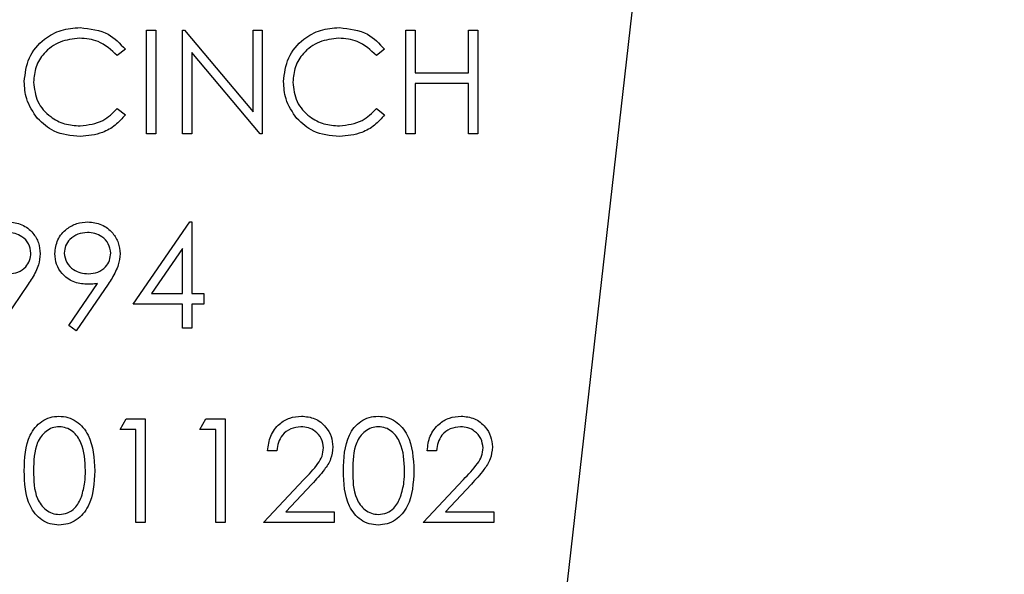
# Model space of a CAD drawing. Header units: inches. Extents: x 1880 to 2363, y -453 to -54.
# Tile 346 of 656: x 2040.527 to 2041.381, y -271.383 to -270.901. Entities that reach past the tile are written whole.
import ezdxf

# ---------------------------------------------------------------- set-up
doc = ezdxf.new("R2010")
doc.units = ezdxf.units.IN
doc.header["$LTSCALE"] = 0.5
doc.header["$MEASUREMENT"] = 0
doc.layers.add('DSS-M-S', color=53, linetype='Continuous')
doc.layers.add('SID-M-S', color=105, linetype='Continuous')

msp = doc.modelspace()

# ---------------------------------------------------------------- linework, layer by layer
at = {"layer": 'DSS-M-S', "linetype": 'Continuous', "lineweight": 25}
for p, q in [((2040.63692, -270.91028), (2040.645, -270.91028)), ((2040.63692, -271.00028), (2040.63692, -270.91028)), ((2040.645, -270.91028), (2040.645, -271.00028)), ((2040.66808, -270.91028), (2040.66977, -270.91028)), ((2040.66808, -271.00028), (2040.66808, -270.91028)), ((2040.66977, -270.91028), (2040.72923, -270.98111)), ((2040.72923, -270.91028), (2040.73731, -270.91028)), ((2040.72923, -270.98111), (2040.72923, -270.91028)), ((2040.73731, -270.91028), (2040.73731, -271.00028)), ((2040.86192, -270.91028), (2040.87, -270.91028)), ((2040.86192, -271.00028), (2040.86192, -270.91028)), ((2040.87, -270.91028), (2040.87, -270.9472)), ((2040.91615, -270.91028), (2040.92423, -270.91028)), ((2040.91615, -270.9472), (2040.91615, -270.91028)), ((2040.92423, -270.91028), (2040.92423, -271.00028)), ((2040.61846, -270.92679), (2040.61139, -270.9322)), ((2040.84346, -270.92679), (2040.83639, -270.9322)), ((2040.73547, -271.00028), (2040.67615, -270.9296)), ((2040.67615, -270.9296), (2040.67615, -271.00028)), ((2040.87, -270.9472), (2040.91615, -270.9472)), ((2040.87, -270.95643), (2040.87, -271.00028)), ((2040.91615, -270.95643), (2040.87, -270.95643)), ((2040.91615, -271.00028), (2040.91615, -270.95643)), ((2040.61139, -270.97835), (2040.61846, -270.98371)), ((2040.83639, -270.97835), (2040.84346, -270.98371)), ((2040.645, -271.00028), (2040.63692, -271.00028)), ((2040.67615, -271.00028), (2040.66808, -271.00028)), ((2040.73731, -271.00028), (2040.73547, -271.00028)), ((2040.87, -271.00028), (2040.86192, -271.00028)), ((2040.92423, -271.00028), (2040.91615, -271.00028)), ((2040.62538, -271.14826), (2040.67451, -271.07672)), ((2040.67451, -271.07672), (2040.67615, -271.07672)), ((2040.67615, -271.07672), (2040.67615, -271.13903)), ((2040.66808, -271.09994), (2040.64125, -271.13903)), ((2040.66808, -271.13903), (2040.66808, -271.09994)), ((2040.53425, -271.13081), (2040.50654, -271.17134)), ((2040.56931, -271.16685), (2040.59434, -271.13027)), ((2040.60348, -271.13081), (2040.57577, -271.17134)), ((2040.64125, -271.13903), (2040.66808, -271.13903)), ((2040.67615, -271.13903), (2040.68654, -271.13903)), ((2040.68654, -271.13903), (2040.68654, -271.14826)), ((2040.66808, -271.14826), (2040.62538, -271.14826)), ((2040.66808, -271.16903), (2040.66808, -271.14826)), ((2040.67615, -271.14826), (2040.67615, -271.16903)), ((2040.68654, -271.14826), (2040.67615, -271.14826)), ((2040.57577, -271.17134), (2040.56931, -271.16685)), ((2040.67615, -271.16903), (2040.66808, -271.16903)), ((2040.61385, -271.25701), (2040.61913, -271.24778)), ((2040.61913, -271.24778), (2040.63577, -271.24778)), ((2040.63577, -271.24778), (2040.63577, -271.33778)), ((2040.68308, -271.25701), (2040.68836, -271.24778)), ((2040.68836, -271.24778), (2040.705, -271.24778)), ((2040.705, -271.24778), (2040.705, -271.33778)), ((2040.62769, -271.25701), (2040.61385, -271.25701)), ((2040.62769, -271.33778), (2040.62769, -271.25701)), ((2040.69692, -271.25701), (2040.68308, -271.25701)), ((2040.69692, -271.33778), (2040.69692, -271.25701)), ((2040.75, -271.27547), (2040.74192, -271.27547)), ((2040.88846, -271.27547), (2040.88038, -271.27547)), ((2040.73846, -271.33778), (2040.77336, -271.30053)), ((2040.78025, -271.30451), (2040.75773, -271.32855)), ((2040.87692, -271.33778), (2040.91183, -271.30053)), ((2040.91871, -271.30451), (2040.8962, -271.32855)), ((2040.75773, -271.32855), (2040.79961, -271.32855)), ((2040.79961, -271.32855), (2040.79961, -271.33778)), ((2040.8962, -271.32855), (2040.93808, -271.32855)), ((2040.93808, -271.32855), (2040.93808, -271.33778)), ((2040.63577, -271.33778), (2040.62769, -271.33778)), ((2040.705, -271.33778), (2040.69692, -271.33778)), ((2040.79961, -271.33778), (2040.73846, -271.33778)), ((2040.93808, -271.33778), (2040.87692, -271.33778))]:
    msp.add_line(p, q, dxfattribs=at)
for points, knots in [([(2040.53077, -270.95476), (2040.53159, -270.9477), (2040.53323, -270.93359), (2040.54655, -270.91814), (2040.56258, -270.9092), (2040.57365, -270.90838), (2040.57919, -270.90797)], [0, 0, 0, 0, 0.279512, 0.55908, 0.779374, 1, 1, 1, 1]), ([(2040.57919, -270.90797), (2040.58784, -270.90893), (2040.60328, -270.91064), (2040.61382, -270.92185), (2040.61846, -270.92679)], [0, 0, 0, 0, 0.559517, 1, 1, 1, 1]), ([(2040.75577, -270.95476), (2040.75659, -270.9477), (2040.75823, -270.93359), (2040.77155, -270.91814), (2040.78758, -270.9092), (2040.79865, -270.90838), (2040.80419, -270.90797)], [0, 0, 0, 0, 0.279512, 0.55908, 0.779374, 1, 1, 1, 1]), ([(2040.80419, -270.90797), (2040.81284, -270.90893), (2040.82828, -270.91064), (2040.83882, -270.92185), (2040.84346, -270.92679)], [0, 0, 0, 0, 0.559517, 1, 1, 1, 1]), ([(2040.57869, -270.9172), (2040.57294, -270.91786), (2040.56145, -270.91917), (2040.54805, -270.92894), (2040.54007, -270.94179), (2040.53926, -270.95084), (2040.53885, -270.95537)], [0, 0, 0, 0, 0.279856, 0.559519, 0.779686, 1, 1, 1, 1]), ([(2040.61139, -270.9322), (2040.60618, -270.92735), (2040.59685, -270.91867), (2040.58425, -270.91765), (2040.57869, -270.9172)], [0, 0, 0, 0, 0.558427, 1, 1, 1, 1]), ([(2040.80369, -270.9172), (2040.79794, -270.91786), (2040.78645, -270.91917), (2040.77305, -270.92894), (2040.76507, -270.94179), (2040.76426, -270.95084), (2040.76385, -270.95537)], [0, 0, 0, 0, 0.2798558, 0.5595188, 0.7796855, 1, 1, 1, 1]), ([(2040.83639, -270.9322), (2040.83118, -270.92735), (2040.82185, -270.91867), (2040.80925, -270.91765), (2040.80369, -270.9172)], [0, 0, 0, 0, 0.5584265, 1, 1, 1, 1]), ([(2040.54218, -270.98685), (2040.53846, -270.9814), (2040.5318, -270.97164), (2040.53108, -270.95992), (2040.53077, -270.95476)], [0, 0, 0, 0, 0.559029, 1, 1, 1, 1]), ([(2040.53885, -270.95537), (2040.53953, -270.96119), (2040.5409, -270.97283), (2040.55218, -270.98538), (2040.56555, -270.9924), (2040.57468, -270.99304), (2040.57925, -270.99335)], [0, 0, 0, 0, 0.279434, 0.558921, 0.779283, 1, 1, 1, 1]), ([(2040.76718, -270.98685), (2040.76346, -270.9814), (2040.7568, -270.97164), (2040.75608, -270.95992), (2040.75577, -270.95476)], [0, 0, 0, 0, 0.559029, 1, 1, 1, 1]), ([(2040.76385, -270.95537), (2040.76453, -270.96119), (2040.7659, -270.97283), (2040.77718, -270.98538), (2040.79055, -270.9924), (2040.79968, -270.99304), (2040.80425, -270.99335)], [0, 0, 0, 0, 0.279434, 0.558921, 0.779283, 1, 1, 1, 1]), ([(2040.57925, -270.99335), (2040.58621, -270.99251), (2040.59866, -270.99099), (2040.6075, -270.98222), (2040.61139, -270.97835)], [0, 0, 0, 0, 0.558772, 1, 1, 1, 1]), ([(2040.80425, -270.99335), (2040.81121, -270.99251), (2040.82366, -270.99099), (2040.8325, -270.98222), (2040.83639, -270.97835)], [0, 0, 0, 0, 0.558772, 1, 1, 1, 1]), ([(2040.5793, -271.00259), (2040.57134, -271.00191), (2040.55712, -271.00071), (2040.54675, -270.99108), (2040.54218, -270.98685)], [0, 0, 0, 0, 0.559804, 1, 1, 1, 1]), ([(2040.61846, -270.98371), (2040.61569, -270.98689), (2040.61014, -270.99324), (2040.59679, -271.00089), (2040.58593, -271.00194), (2040.5793, -271.00259)], [0, 0, 0, 0, 0.28041, 0.560795, 1, 1, 1, 1]), ([(2040.8043, -271.00259), (2040.79634, -271.00191), (2040.78212, -271.00071), (2040.77175, -270.99108), (2040.76718, -270.98685)], [0, 0, 0, 0, 0.559804, 1, 1, 1, 1]), ([(2040.84346, -270.98371), (2040.84069, -270.98689), (2040.83514, -270.99324), (2040.82179, -271.00089), (2040.81093, -271.00194), (2040.8043, -271.00259)], [0, 0, 0, 0, 0.28041, 0.560795, 1, 1, 1, 1]), ([(2040.51672, -271.07672), (2040.52082, -271.0772), (2040.52899, -271.07816), (2040.53827, -271.08551), (2040.54364, -271.09475), (2040.54429, -271.10117), (2040.54461, -271.10438)], [0, 0, 0, 0, 0.27973, 0.559163, 0.779612, 1, 1, 1, 1]), ([(2040.55731, -271.10429), (2040.5578, -271.10013), (2040.55878, -271.09182), (2040.56673, -271.08279), (2040.57619, -271.07762), (2040.5827, -271.07702), (2040.58596, -271.07672)], [0, 0, 0, 0, 0.279538, 0.558851, 0.779452, 1, 1, 1, 1]), ([(2040.58596, -271.07672), (2040.59005, -271.0772), (2040.59822, -271.07816), (2040.6075, -271.08551), (2040.61287, -271.09475), (2040.61352, -271.10117), (2040.61385, -271.10438)], [0, 0, 0, 0, 0.27973, 0.559163, 0.779612, 1, 1, 1, 1]), ([(2040.53654, -271.10384), (2040.53612, -271.10103), (2040.53528, -271.0954), (2040.52942, -271.08971), (2040.52294, -271.08642), (2040.51852, -271.08611), (2040.51631, -271.08595)], [0, 0, 0, 0, 0.2787219, 0.5585693, 0.7791712, 1, 1, 1, 1]), ([(2040.58554, -271.08595), (2040.58273, -271.08622), (2040.57712, -271.08677), (2040.57053, -271.09131), (2040.56611, -271.09722), (2040.56562, -271.10163), (2040.56538, -271.10384)], [0, 0, 0, 0, 0.280092, 0.560011, 0.780131, 1, 1, 1, 1]), ([(2040.60577, -271.10384), (2040.60535, -271.10103), (2040.60451, -271.0954), (2040.59865, -271.08971), (2040.59217, -271.08642), (2040.58775, -271.08611), (2040.58554, -271.08595)], [0, 0, 0, 0, 0.278722, 0.558569, 0.779171, 1, 1, 1, 1]), ([(2040.51714, -271.12172), (2040.51992, -271.1215), (2040.52546, -271.12105), (2040.53194, -271.11642), (2040.53591, -271.11036), (2040.53633, -271.10601), (2040.53654, -271.10384)], [0, 0, 0, 0, 0.280319, 0.55953, 0.779753, 1, 1, 1, 1]), ([(2040.54461, -271.10438), (2040.54429, -271.10764), (2040.54374, -271.11302), (2040.5408, -271.11996), (2040.53775, -271.12552), (2040.53542, -271.12904), (2040.53425, -271.13081)], [0, 0, 0, 0, 0.339295, 0.559425, 0.779695, 1, 1, 1, 1]), ([(2040.58487, -271.13095), (2040.58087, -271.13052), (2040.57285, -271.12966), (2040.56378, -271.12256), (2040.55814, -271.11374), (2040.55758, -271.10744), (2040.55731, -271.10429)], [0, 0, 0, 0, 0.279814, 0.559489, 0.779635, 1, 1, 1, 1]), ([(2040.56538, -271.10384), (2040.56584, -271.1067), (2040.56675, -271.11244), (2040.57292, -271.11808), (2040.57961, -271.12126), (2040.58411, -271.12157), (2040.58637, -271.12172)], [0, 0, 0, 0, 0.2784725, 0.5584236, 0.7790976, 1, 1, 1, 1]), ([(2040.58637, -271.12172), (2040.58915, -271.1215), (2040.59469, -271.12105), (2040.60117, -271.11642), (2040.60514, -271.11036), (2040.60556, -271.10601), (2040.60577, -271.10384)], [0, 0, 0, 0, 0.280319, 0.55953, 0.779753, 1, 1, 1, 1]), ([(2040.61385, -271.10438), (2040.61352, -271.10764), (2040.61298, -271.11302), (2040.61003, -271.11996), (2040.60698, -271.12552), (2040.60465, -271.12904), (2040.60348, -271.13081)], [0, 0, 0, 0, 0.339295, 0.559425, 0.779695, 1, 1, 1, 1]), ([(2040.59434, -271.13027), (2040.59258, -271.13048), (2040.58943, -271.13086), (2040.58627, -271.13092), (2040.58487, -271.13095)], [0, 0, 0, 0, 0.559944, 1, 1, 1, 1]), ([(2040.53077, -271.29281), (2040.53112, -271.28207), (2040.53155, -271.26862), (2040.53994, -271.2551), (2040.54578, -271.24973), (2040.55297, -271.24611), (2040.55823, -271.24568), (2040.56086, -271.24547)], [0, 0, 0, 0, 0.498702, 0.6241765, 0.7494675, 0.8747453, 1, 1, 1, 1]), ([(2040.56086, -271.24547), (2040.56351, -271.24568), (2040.56881, -271.24611), (2040.57846, -271.2508), (2040.59063, -271.26582), (2040.5914, -271.28201), (2040.59192, -271.29281)], [0, 0, 0, 0, 0.1256, 0.251197, 0.500581, 1, 1, 1, 1]), ([(2040.74192, -271.27547), (2040.74245, -271.2711), (2040.74349, -271.26235), (2040.75117, -271.25236), (2040.76094, -271.24635), (2040.76783, -271.24576), (2040.77127, -271.24547)], [0, 0, 0, 0, 0.280029, 0.559515, 0.779668, 1, 1, 1, 1]), ([(2040.77127, -271.24547), (2040.77529, -271.24584), (2040.7833, -271.24659), (2040.79221, -271.25392), (2040.79761, -271.26282), (2040.79818, -271.26909), (2040.79846, -271.27223)], [0, 0, 0, 0, 0.27989, 0.559224, 0.779582, 1, 1, 1, 1]), ([(2040.80769, -271.29281), (2040.80804, -271.28207), (2040.80848, -271.26862), (2040.81686, -271.2551), (2040.82271, -271.24973), (2040.82989, -271.24611), (2040.83515, -271.24568), (2040.83778, -271.24547)], [0, 0, 0, 0, 0.498702, 0.624177, 0.749467, 0.874745, 1, 1, 1, 1]), ([(2040.83778, -271.24547), (2040.84043, -271.24568), (2040.84573, -271.24611), (2040.85539, -271.2508), (2040.86755, -271.26582), (2040.86833, -271.28201), (2040.86885, -271.29281)], [0, 0, 0, 0, 0.1256, 0.251197, 0.500581, 1, 1, 1, 1]), ([(2040.88038, -271.27547), (2040.88091, -271.2711), (2040.88196, -271.26235), (2040.88964, -271.25236), (2040.89941, -271.24635), (2040.90629, -271.24576), (2040.90974, -271.24547)], [0, 0, 0, 0, 0.280029, 0.559515, 0.779668, 1, 1, 1, 1]), ([(2040.90974, -271.24547), (2040.91375, -271.24584), (2040.92177, -271.24659), (2040.93068, -271.25392), (2040.93607, -271.26282), (2040.93664, -271.26909), (2040.93692, -271.27223)], [0, 0, 0, 0, 0.27989, 0.559224, 0.779582, 1, 1, 1, 1]), ([(2040.56113, -271.2547), (2040.55907, -271.25491), (2040.55494, -271.25532), (2040.54947, -271.25848), (2040.5451, -271.26291), (2040.53914, -271.27387), (2040.53898, -271.28438), (2040.53885, -271.29278)], [0, 0, 0, 0, 0.125139, 0.250418, 0.375519, 0.500847, 1, 1, 1, 1]), ([(2040.58385, -271.29278), (2040.58351, -271.28442), (2040.58301, -271.2719), (2040.57459, -271.25953), (2040.56731, -271.25535), (2040.56319, -271.25492), (2040.56113, -271.2547)], [0, 0, 0, 0, 0.500072, 0.749021, 0.874598, 1, 1, 1, 1]), ([(2040.77086, -271.2547), (2040.76778, -271.25501), (2040.76164, -271.25564), (2040.7547, -271.26125), (2040.75096, -271.2683), (2040.75032, -271.27308), (2040.75, -271.27547)], [0, 0, 0, 0, 0.279699, 0.558847, 0.779176, 1, 1, 1, 1]), ([(2040.79038, -271.27295), (2040.79001, -271.27016), (2040.78925, -271.26459), (2040.78375, -271.2587), (2040.77743, -271.2552), (2040.77305, -271.25487), (2040.77086, -271.2547)], [0, 0, 0, 0, 0.279126, 0.558978, 0.77935, 1, 1, 1, 1]), ([(2040.83805, -271.2547), (2040.83599, -271.25491), (2040.83186, -271.25532), (2040.82639, -271.25848), (2040.82202, -271.26291), (2040.81607, -271.27387), (2040.8159, -271.28438), (2040.81577, -271.29278)], [0, 0, 0, 0, 0.125139, 0.250418, 0.375519, 0.500847, 1, 1, 1, 1]), ([(2040.86077, -271.29278), (2040.86044, -271.28442), (2040.85994, -271.2719), (2040.85151, -271.25953), (2040.84423, -271.25535), (2040.84011, -271.25492), (2040.83805, -271.2547)], [0, 0, 0, 0, 0.500072, 0.749021, 0.874598, 1, 1, 1, 1]), ([(2040.90932, -271.2547), (2040.90625, -271.25501), (2040.9001, -271.25564), (2040.89316, -271.26125), (2040.88942, -271.2683), (2040.88878, -271.27308), (2040.88846, -271.27547)], [0, 0, 0, 0, 0.2796987, 0.5588466, 0.7791762, 1, 1, 1, 1]), ([(2040.92885, -271.27295), (2040.92847, -271.27016), (2040.92771, -271.26459), (2040.92222, -271.2587), (2040.91589, -271.2552), (2040.91151, -271.25487), (2040.90932, -271.2547)], [0, 0, 0, 0, 0.279126, 0.558978, 0.77935, 1, 1, 1, 1]), ([(2040.77336, -271.30053), (2040.77768, -271.29609), (2040.78369, -271.2899), (2040.78966, -271.2803), (2040.79014, -271.27539), (2040.79038, -271.27295)], [0, 0, 0, 0, 0.560717, 0.780532, 1, 1, 1, 1]), ([(2040.79846, -271.27223), (2040.7981, -271.27579), (2040.79736, -271.28294), (2040.79017, -271.29373), (2040.78401, -271.30042), (2040.78025, -271.30451)], [0, 0, 0, 0, 0.279288, 0.559154, 1, 1, 1, 1]), ([(2040.91183, -271.30053), (2040.91614, -271.29609), (2040.92216, -271.2899), (2040.92812, -271.2803), (2040.9286, -271.27539), (2040.92885, -271.27295)], [0, 0, 0, 0, 0.560717, 0.780532, 1, 1, 1, 1]), ([(2040.93692, -271.27223), (2040.93656, -271.27579), (2040.93583, -271.28294), (2040.92863, -271.29373), (2040.92248, -271.30042), (2040.91871, -271.30451)], [0, 0, 0, 0, 0.2792879, 0.5591538, 1, 1, 1, 1]), ([(2040.56086, -271.34009), (2040.55823, -271.33987), (2040.55298, -271.33944), (2040.54342, -271.33473), (2040.5316, -271.31961), (2040.5311, -271.30354), (2040.53077, -271.29281)], [0, 0, 0, 0, 0.1255507, 0.25109, 0.5002501, 1, 1, 1, 1]), ([(2040.53885, -271.29278), (2040.53891, -271.30119), (2040.53901, -271.31379), (2040.54765, -271.32607), (2040.55495, -271.33019), (2040.55907, -271.33063), (2040.56113, -271.33085)], [0, 0, 0, 0, 0.500291, 0.749086, 0.874606, 1, 1, 1, 1]), ([(2040.59192, -271.29281), (2040.59142, -271.30362), (2040.59067, -271.31981), (2040.57843, -271.33473), (2040.5688, -271.33944), (2040.56351, -271.33987), (2040.56086, -271.34009)], [0, 0, 0, 0, 0.499407, 0.748743, 0.874372, 1, 1, 1, 1]), ([(2040.58044, -271.3154), (2040.58158, -271.31126), (2040.58363, -271.30384), (2040.58378, -271.29616), (2040.58385, -271.29278)], [0, 0, 0, 0, 0.559599, 1, 1, 1, 1]), ([(2040.83778, -271.34009), (2040.83516, -271.33987), (2040.8299, -271.33944), (2040.82035, -271.33473), (2040.80852, -271.31961), (2040.80802, -271.30354), (2040.80769, -271.29281)], [0, 0, 0, 0, 0.1255507, 0.25109, 0.5002501, 1, 1, 1, 1]), ([(2040.81577, -271.29278), (2040.81583, -271.30119), (2040.81593, -271.31379), (2040.82458, -271.32607), (2040.83188, -271.33019), (2040.83599, -271.33063), (2040.83805, -271.33085)], [0, 0, 0, 0, 0.500291, 0.749086, 0.874606, 1, 1, 1, 1]), ([(2040.86885, -271.29281), (2040.86834, -271.30362), (2040.86759, -271.31981), (2040.85535, -271.33473), (2040.84572, -271.33944), (2040.84043, -271.33987), (2040.83778, -271.34009)], [0, 0, 0, 0, 0.499407, 0.748743, 0.874372, 1, 1, 1, 1]), ([(2040.85736, -271.3154), (2040.85851, -271.31126), (2040.86056, -271.30384), (2040.8607, -271.29616), (2040.86077, -271.29278)], [0, 0, 0, 0, 0.559599, 1, 1, 1, 1]), ([(2040.56113, -271.33085), (2040.56359, -271.33055), (2040.56851, -271.32993), (2040.5761, -271.32479), (2040.5788, -271.31896), (2040.58044, -271.3154)], [0, 0, 0, 0, 0.280257, 0.560781, 1, 1, 1, 1]), ([(2040.83805, -271.33085), (2040.84051, -271.33055), (2040.84543, -271.32993), (2040.85303, -271.32479), (2040.85572, -271.31896), (2040.85736, -271.3154)], [0, 0, 0, 0, 0.280257, 0.560781, 1, 1, 1, 1])]:
    msp.add_open_spline(points, degree=3, knots=knots, dxfattribs=at)
at = {"layer": 'SID-M-S'}
msp.add_line((2041.57396, -266.34363), (2040.70372, -274.01687), dxfattribs=at)

doc.saveas('drawing.dxf')
